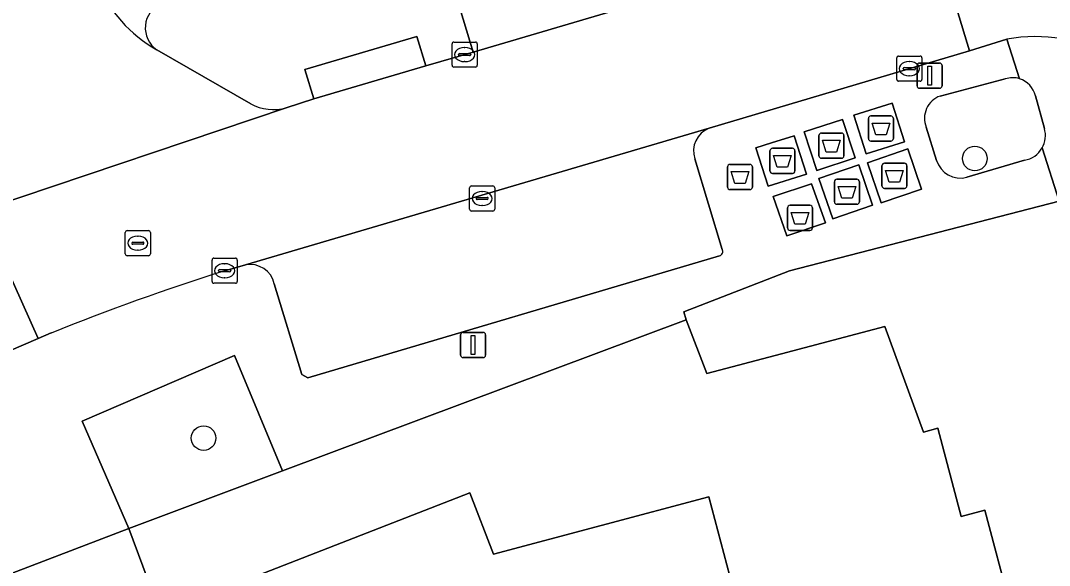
# Model space of a CAD drawing. Extents: x 159371 to 159986, y 382987 to 383597.
# Drawn here: x 159617.77 to 159658.68, y 383446.9 to 383468.59 of the extents above; entities that cross this region are included whole.
import ezdxf

# ---------------------------------------------------------------- set-up
doc = ezdxf.new("R2010")
doc.units = 0
for name, color, linetype in [('IMGEO_Afval_apart_plaats', 7, 'Continuous'), ('IMGEO_Afvalbak', 7, 'Continuous'), ('IMGEO_Boom', 7, 'Continuous'), ('IMGEO_Erf', 7, 'Continuous'), ('IMGEO_Groenvoorziening', 7, 'Continuous'), ('IMGEO_Kolk', 7, 'Continuous'), ('IMGEO_Lichtmast', 7, 'Continuous'), ('IMGEO_Pand', 7, 'Continuous'), ('IMGEO_Parkeervlak_open', 7, 'Continuous'), ('IMGEO_Rijbaan_lokaal_gesloten', 7, 'Continuous'), ('IMGEO_Rijbaan_lokaal_open', 7, 'Continuous'), ('IMGEO_Rioolput', 7, 'Continuous'), ('IMGEO_Voetpad_gesloten', 7, 'Continuous'), ('IMGEO_Voetpad_open', 7, 'Continuous')]:
    doc.layers.add(name, color=color, linetype=linetype)

msp = doc.modelspace()

# ---------------------------------------------------------------- linework, layer by layer
at = {"layer": 'IMGEO_Afval_apart_plaats'}
for p, q in [((159651.586, 383464.794), (159652.376, 383464.794)), ((159652.376, 383464.794), (159651.586, 383464.794)), ((159651.486, 383463.894), (159651.486, 383464.694)), ((159651.486, 383464.694), (159651.486, 383463.894)), ((159652.476, 383464.694), (159652.476, 383463.894)), ((159652.476, 383463.894), (159652.476, 383464.694)), ((159649.519, 383463.21), (159649.519, 383464.01)), ((159649.519, 383464.01), (159649.519, 383463.21)), ((159649.619, 383464.11), (159650.409, 383464.11)), ((159650.409, 383464.11), (159649.619, 383464.11)), ((159650.509, 383464.01), (159650.509, 383463.21)), ((159650.509, 383463.21), (159650.509, 383464.01)), ((159652.376, 383463.794), (159651.586, 383463.794)), ((159651.586, 383463.794), (159652.376, 383463.794)), ((159647.57, 383462.605), (159647.57, 383463.405)), ((159647.57, 383463.405), (159647.57, 383462.605)), ((159647.67, 383463.505), (159648.46, 383463.505)), ((159648.46, 383463.505), (159647.67, 383463.505)), ((159648.56, 383463.405), (159648.56, 383462.605)), ((159648.56, 383462.605), (159648.56, 383463.405)), ((159650.409, 383463.11), (159649.619, 383463.11)), ((159649.619, 383463.11), (159650.409, 383463.11)), ((159652.024, 383462.011), (159652.024, 383462.811)), ((159652.024, 383462.811), (159652.024, 383462.011)), ((159652.124, 383462.911), (159652.914, 383462.911)), ((159652.914, 383462.911), (159652.124, 383462.911)), ((159653.014, 383462.811), (159653.014, 383462.011)), ((159653.014, 383462.011), (159653.014, 383462.811)), ((159648.46, 383462.505), (159647.67, 383462.505)), ((159647.67, 383462.505), (159648.46, 383462.505)), ((159650.134, 383461.377), (159650.134, 383462.177)), ((159650.134, 383462.177), (159650.134, 383461.377)), ((159650.234, 383462.277), (159651.024, 383462.277)), ((159651.024, 383462.277), (159650.234, 383462.277)), ((159651.124, 383462.177), (159651.124, 383461.377)), ((159651.124, 383461.377), (159651.124, 383462.177)), ((159652.914, 383461.911), (159652.124, 383461.911)), ((159652.124, 383461.911), (159652.914, 383461.911)), ((159648.269, 383460.337), (159648.269, 383461.137)), ((159648.269, 383461.137), (159648.269, 383460.337)), ((159648.369, 383461.237), (159649.159, 383461.237)), ((159649.159, 383461.237), (159648.369, 383461.237)), ((159649.259, 383461.137), (159649.259, 383460.337)), ((159649.259, 383460.337), (159649.259, 383461.137)), ((159651.024, 383461.277), (159650.234, 383461.277)), ((159650.234, 383461.277), (159651.024, 383461.277)), ((159649.159, 383460.237), (159648.369, 383460.237)), ((159648.369, 383460.237), (159649.159, 383460.237))]:
    msp.add_line(p, q, dxfattribs=at)
for points in [[(159651.629, 383464.508), (159652.333, 383464.508), (159652.184, 383464.038), (159651.778, 383464.038), (159651.629, 383464.508)], [(159649.662, 383463.824), (159650.366, 383463.824), (159650.217, 383463.354), (159649.811, 383463.354), (159649.662, 383463.824)], [(159647.713, 383463.219), (159648.417, 383463.219), (159648.268, 383462.749), (159647.862, 383462.749), (159647.713, 383463.219)], [(159652.167, 383462.625), (159652.871, 383462.625), (159652.722, 383462.155), (159652.316, 383462.155), (159652.167, 383462.625)], [(159650.277, 383461.991), (159650.981, 383461.991), (159650.832, 383461.521), (159650.426, 383461.521), (159650.277, 383461.991)], [(159648.412, 383460.951), (159649.116, 383460.951), (159648.967, 383460.481), (159648.561, 383460.481), (159648.412, 383460.951)]]:
    msp.add_lwpolyline(points, dxfattribs=at)
for centre, start, end in [((159651.586, 383464.694), 90, 180), ((159651.586, 383464.694), 90, 180), ((159652.376, 383464.694), 0, 90), ((159652.376, 383464.694), 360, 90), ((159649.619, 383464.01), 90, 180), ((159649.619, 383464.01), 90, 180), ((159650.409, 383464.01), 0, 90), ((159650.409, 383464.01), 360, 90), ((159651.586, 383463.894), 180, 270), ((159651.586, 383463.894), 180, 270), ((159652.376, 383463.894), 270, 0), ((159652.376, 383463.894), 270, 0), ((159647.67, 383463.405), 90, 180), ((159647.67, 383463.405), 90, 180), ((159648.46, 383463.405), 0, 90), ((159648.46, 383463.405), 360, 90), ((159649.619, 383463.21), 180, 270), ((159649.619, 383463.21), 180, 270), ((159650.409, 383463.21), 270, 0), ((159650.409, 383463.21), 270, 0), ((159652.124, 383462.811), 90, 180), ((159652.124, 383462.811), 90, 180), ((159652.914, 383462.811), 0, 90), ((159652.914, 383462.811), 360, 90), ((159647.67, 383462.605), 180, 270), ((159647.67, 383462.605), 180, 270), ((159648.46, 383462.605), 270, 0), ((159648.46, 383462.605), 270, 0), ((159650.234, 383462.177), 90, 180), ((159650.234, 383462.177), 90, 180), ((159651.024, 383462.177), 0, 90), ((159651.024, 383462.177), 360, 90), ((159652.124, 383462.011), 180, 270), ((159652.124, 383462.011), 180, 270), ((159652.914, 383462.011), 270, 0), ((159652.914, 383462.011), 270, 0), ((159648.369, 383461.137), 90, 180), ((159648.369, 383461.137), 90, 180), ((159649.159, 383461.137), 0, 90), ((159649.159, 383461.137), 360, 90), ((159650.234, 383461.377), 180, 270), ((159650.234, 383461.377), 180, 270), ((159651.024, 383461.377), 270, 0), ((159651.024, 383461.377), 270, 0), ((159648.369, 383460.337), 180, 270), ((159648.369, 383460.337), 180, 270), ((159649.159, 383460.337), 270, 0), ((159649.159, 383460.337), 270, 0)]:
    msp.add_arc(centre, 0.1, start, end, dxfattribs=at)
at = {"layer": 'IMGEO_Afvalbak'}
for p, q in [((159645.88, 383461.963), (159645.88, 383462.763)), ((159645.88, 383462.763), (159645.88, 383461.963)), ((159645.98, 383462.863), (159646.77, 383462.863)), ((159646.77, 383462.863), (159645.98, 383462.863)), ((159646.87, 383462.763), (159646.87, 383461.963)), ((159646.87, 383461.963), (159646.87, 383462.763)), ((159646.77, 383461.863), (159645.98, 383461.863)), ((159645.98, 383461.863), (159646.77, 383461.863))]:
    msp.add_line(p, q, dxfattribs=at)
msp.add_lwpolyline([(159646.023, 383462.577), (159646.727, 383462.577), (159646.578, 383462.107), (159646.172, 383462.107), (159646.023, 383462.577)], dxfattribs=at)
for centre, start, end in [((159645.98, 383462.763), 90, 180), ((159645.98, 383462.763), 90, 180), ((159646.77, 383462.763), 0, 90), ((159646.77, 383462.763), 360, 90), ((159645.98, 383461.963), 180, 270), ((159645.98, 383461.963), 180, 270), ((159646.77, 383461.963), 270, 0), ((159646.77, 383461.963), 270, 0)]:
    msp.add_arc(centre, 0.1, start, end, dxfattribs=at)
at = {"layer": 'IMGEO_Boom'}
for centre in [(159655.717, 383463.099), (159625.045, 383451.969)]:
    msp.add_circle(centre, 0.489, dxfattribs=at)
at = {"layer": 'IMGEO_Erf'}
for points in [[(159659.066, 383461.404), (159648.346, 383458.627), (159644.14, 383457), (159644.241, 383456.678), (159645.061, 383454.536), (159648.029, 383455.323), (159652.132, 383456.411), (159653.676, 383452.21), (159654.24, 383452.36), (159655.17, 383448.855), (159656.117, 383449.106), (159662.242, 383426.01)], [(159651.059, 383423.312), (159649.68, 383428.511), (159645.951, 383427.522), (159644.852, 383431.666), (159648.59, 383432.657), (159644.994, 383446.217), (159645.974, 383446.477), (159645.138, 383449.628), (159636.574, 383447.356), (159635.631, 383449.797), (159623.624, 383445.114), (159623.659, 383445.019), (159623.359, 383444.907), (159622.069, 383448.373), (159599.274, 383439.635)]]:
    msp.add_lwpolyline(points, dxfattribs=at)
at = {"layer": 'IMGEO_Groenvoorziening'}
for points in [[(159656.928, 383466.269), (159654.34, 383465.587)], [(159658.483, 383464.297), (159658.124, 383465.593)], [(159653.782, 383464.345), (159654.192, 383463.024)], [(159655.402, 383462.356), (159657.691, 383463.03)]]:
    msp.add_lwpolyline(points, dxfattribs=at)
msp.add_lwpolyline([(159628.182, 383450.663), (159626.275, 383455.263), (159620.217, 383452.643), (159622.069, 383448.373)], close=True, dxfattribs=at)
for centre, radius, start, end in [((159657.218, 383465.397), 0.919, 72.3969, 108.41), ((159657.22, 383465.388), 0.927, 12.7664, 72.6804), ((159654.66, 383464.697), 0.946, 109.7576, 201.856), ((159657.53, 383464.012), 0.994, 330.1881, 16.6313), ((159657.528, 383464.014), 0.997, 279.4248, 330.1859), ((159655.138, 383463.307), 0.987, 196.6737, 285.5231)]:
    msp.add_arc(centre, radius, start, end, dxfattribs=at)
at = {"layer": 'IMGEO_Kolk'}
for p, q in [((159634.927, 383466.81), (159634.927, 383467.662)), ((159635.002, 383467.736), (159635.854, 383467.736)), ((159635.928, 383467.662), (159635.928, 383466.81)), ((159635.186, 383467.23), (159635.186, 383467.242)), ((159635.229, 383467.279), (159635.627, 383467.279)), ((159635.415, 383467.516), (159635.44, 383467.516)), ((159635.67, 383467.242), (159635.67, 383467.23)), ((159635.624, 383467.193), (159635.226, 383467.193)), ((159635.438, 383466.956), (159635.413, 383466.956)), ((159652.612, 383466.25), (159652.612, 383467.102)), ((159652.687, 383467.176), (159653.539, 383467.176)), ((159653.1, 383466.956), (159653.125, 383466.956)), ((159653.613, 383467.102), (159653.613, 383466.25)), ((159635.854, 383466.736), (159635.002, 383466.736)), ((159652.871, 383466.67), (159652.871, 383466.682)), ((159653.309, 383466.633), (159652.911, 383466.633)), ((159652.914, 383466.719), (159653.312, 383466.719)), ((159653.355, 383466.682), (159653.355, 383466.67)), ((159653.539, 383466.176), (159652.687, 383466.176)), ((159653.123, 383466.396), (159653.098, 383466.396)), ((159635.625, 383461.082), (159635.625, 383461.934)), ((159635.7, 383462.008), (159636.552, 383462.008)), ((159636.626, 383461.934), (159636.626, 383461.082)), ((159635.884, 383461.502), (159635.884, 383461.514)), ((159635.927, 383461.551), (159636.325, 383461.551)), ((159636.113, 383461.788), (159636.138, 383461.788)), ((159636.368, 383461.514), (159636.368, 383461.502)), ((159636.322, 383461.465), (159635.924, 383461.465)), ((159636.136, 383461.228), (159636.111, 383461.228)), ((159636.552, 383461.008), (159635.7, 383461.008)), ((159625.384, 383458.206), (159625.384, 383459.058)), ((159625.459, 383459.132), (159626.311, 383459.132)), ((159626.385, 383459.058), (159626.385, 383458.206)), ((159625.686, 383458.675), (159626.084, 383458.675)), ((159625.872, 383458.912), (159625.897, 383458.912)), ((159625.643, 383458.626), (159625.643, 383458.638)), ((159626.081, 383458.589), (159625.683, 383458.589)), ((159625.895, 383458.352), (159625.87, 383458.352)), ((159626.127, 383458.638), (159626.127, 383458.626)), ((159626.311, 383458.132), (159625.459, 383458.132))]:
    msp.add_line(p, q, dxfattribs=at)
for points in [[(159634.927, 383466.81), (159634.927, 383467.662)], [(159635.002, 383467.736), (159635.854, 383467.736)], [(159635.928, 383467.662), (159635.928, 383466.81)], [(159652.612, 383466.25), (159652.612, 383467.102)], [(159652.687, 383467.176), (159653.539, 383467.176)], [(159653.613, 383467.102), (159653.613, 383466.25)], [(159635.854, 383466.736), (159635.002, 383466.736)], [(159653.539, 383466.176), (159652.687, 383466.176)], [(159635.625, 383461.082), (159635.625, 383461.934)], [(159635.7, 383462.008), (159636.552, 383462.008)], [(159636.626, 383461.934), (159636.626, 383461.082)], [(159636.552, 383461.008), (159635.7, 383461.008)], [(159625.384, 383458.206), (159625.384, 383459.058)], [(159625.459, 383459.132), (159626.311, 383459.132)], [(159626.385, 383459.058), (159626.385, 383458.206)], [(159626.311, 383458.132), (159625.459, 383458.132)]]:
    msp.add_lwpolyline(points, dxfattribs=at)
for centre, radius, start, end in [((159635.004, 383467.66), 0.0765, 91.552, 178.448), ((159635.004, 383467.66), 0.0765, 91.552, 178.448), ((159635.852, 383467.66), 0.0765, 1.552, 88.448), ((159635.852, 383467.66), 0.0765, 1.552, 88.448), ((159635.226, 383467.239), 0.0403, 85.8775, 175.7526), ((159635.631, 383467.241), 0.0386, 1.7309, 96.639), ((159635.223, 383467.229), 0.0366, 178.938, 274.7102), ((159635.627, 383467.236), 0.043, 264.8664, 352.4533), ((159652.689, 383467.1), 0.0765, 91.552, 178.448), ((159652.689, 383467.1), 0.0765, 91.552, 178.448), ((159653.537, 383467.1), 0.0765, 1.552, 88.448), ((159653.537, 383467.1), 0.0765, 1.552, 88.448), ((159635.004, 383466.812), 0.0765, 181.552, 268.448), ((159635.004, 383466.812), 0.0765, 181.552, 268.448), ((159635.852, 383466.812), 0.0765, 271.552, 358.448), ((159635.852, 383466.812), 0.0765, 271.552, 358.448), ((159652.911, 383466.679), 0.0403, 85.8775, 175.7526), ((159652.908, 383466.669), 0.0366, 178.938, 274.7102), ((159653.312, 383466.676), 0.043, 264.8664, 352.4533), ((159653.316, 383466.681), 0.0386, 1.7309, 96.639), ((159652.689, 383466.252), 0.0765, 181.552, 268.448), ((159652.689, 383466.252), 0.0765, 181.552, 268.448), ((159653.537, 383466.252), 0.0765, 271.552, 358.448), ((159653.537, 383466.252), 0.0765, 271.552, 358.448), ((159635.702, 383461.932), 0.0765, 91.552, 178.448), ((159635.702, 383461.932), 0.0765, 91.552, 178.448), ((159636.55, 383461.932), 0.0765, 1.552, 88.448), ((159636.55, 383461.932), 0.0765, 1.552, 88.448), ((159635.924, 383461.511), 0.0403, 85.8775, 175.7526), ((159636.329, 383461.513), 0.0386, 1.7309, 96.639), ((159635.921, 383461.501), 0.0366, 178.938, 274.7102), ((159636.325, 383461.508), 0.043, 264.8664, 352.4533), ((159635.702, 383461.084), 0.0765, 181.552, 268.448), ((159635.702, 383461.084), 0.0765, 181.552, 268.448), ((159636.55, 383461.084), 0.0765, 271.552, 358.448), ((159636.55, 383461.084), 0.0765, 271.552, 358.448), ((159625.461, 383459.056), 0.0765, 91.552, 178.448), ((159625.461, 383459.056), 0.0765, 91.552, 178.448), ((159626.309, 383459.056), 0.0765, 1.552, 88.448), ((159626.309, 383459.056), 0.0765, 1.552, 88.448), ((159625.683, 383458.635), 0.0403, 85.8775, 175.7526), ((159626.088, 383458.637), 0.0386, 1.7309, 96.639), ((159625.68, 383458.625), 0.0366, 178.938, 274.7102), ((159626.084, 383458.632), 0.043, 264.8664, 352.4533), ((159625.461, 383458.208), 0.0765, 181.552, 268.448), ((159625.461, 383458.208), 0.0765, 181.552, 268.448), ((159626.309, 383458.208), 0.0765, 271.552, 358.448), ((159626.309, 383458.208), 0.0765, 271.552, 358.448)]:
    msp.add_arc(centre, radius, start, end, dxfattribs=at)
for centre, major_axis, ratio, start_param, end_param in [((159635.414, 383467.236), (-0.387, 0.002), 0.722429, 4.712389, 7.853982), ((159635.439, 383467.236), (-0.39, 0.002), 0.717154, 1.570796, 4.712389), ((159653.099, 383466.676), (-0.387, 0.002), 0.722429, 4.712389, 7.853982), ((159653.124, 383466.676), (-0.39, 0.002), 0.717154, 1.570796, 4.712389), ((159636.112, 383461.508), (-0.387, 0.002), 0.722429, 4.712389, 7.853982), ((159636.137, 383461.508), (-0.39, 0.002), 0.717154, 1.570796, 4.712389), ((159625.871, 383458.632), (-0.387, 0.002), 0.722429, 4.712389, 7.853982), ((159625.896, 383458.632), (-0.39, 0.002), 0.717154, 1.570796, 4.712389)]:
    msp.add_ellipse(centre, major_axis=major_axis, ratio=ratio, start_param=start_param, end_param=end_param, dxfattribs=at)
at = {"layer": 'IMGEO_Lichtmast'}
for p, q in [((159653.522, 383466.896), (159654.312, 383466.896)), ((159654.312, 383466.896), (159653.522, 383466.896)), ((159653.422, 383465.996), (159653.422, 383466.796)), ((159653.422, 383466.796), (159653.422, 383465.996)), ((159654.412, 383466.796), (159654.412, 383465.996)), ((159654.412, 383465.996), (159654.412, 383466.796)), ((159654.312, 383465.896), (159653.522, 383465.896)), ((159653.522, 383465.896), (159654.312, 383465.896)), ((159635.269, 383455.277), (159635.269, 383456.077)), ((159635.269, 383456.077), (159635.269, 383455.277)), ((159635.369, 383456.177), (159636.159, 383456.177)), ((159636.159, 383456.177), (159635.369, 383456.177)), ((159636.259, 383456.077), (159636.259, 383455.277)), ((159636.259, 383455.277), (159636.259, 383456.077)), ((159636.159, 383455.177), (159635.369, 383455.177)), ((159635.369, 383455.177), (159636.159, 383455.177))]:
    msp.add_line(p, q, dxfattribs=at)
for points in [[(159653.842, 383466.771), (159653.992, 383466.771), (159653.992, 383466.021), (159653.842, 383466.021), (159653.842, 383466.771)], [(159635.689, 383456.052), (159635.839, 383456.052), (159635.839, 383455.302), (159635.689, 383455.302), (159635.689, 383456.052)]]:
    msp.add_lwpolyline(points, dxfattribs=at)
for centre, start, end in [((159653.522, 383466.796), 90, 180), ((159653.522, 383466.796), 90, 180), ((159654.312, 383466.796), 0, 90), ((159654.312, 383466.796), 360, 90), ((159653.522, 383465.996), 180, 270), ((159653.522, 383465.996), 180, 270), ((159654.312, 383465.996), 270, 0), ((159654.312, 383465.996), 270, 0), ((159635.369, 383456.077), 90, 180), ((159635.369, 383456.077), 90, 180), ((159636.159, 383456.077), 0, 90), ((159636.159, 383456.077), 360, 90), ((159635.369, 383455.277), 180, 270), ((159635.369, 383455.277), 180, 270), ((159636.159, 383455.277), 270, 0), ((159636.159, 383455.277), 270, 0)]:
    msp.add_arc(centre, 0.1, start, end, dxfattribs=at)
at = {"layer": 'IMGEO_Pand'}
msp.add_lwpolyline([(159662.242, 383426.01), (159656.117, 383449.106), (159655.17, 383448.855), (159654.24, 383452.36), (159653.676, 383452.21), (159652.132, 383456.411), (159648.029, 383455.323), (159645.061, 383454.536), (159644.241, 383456.678), (159628.182, 383450.663), (159622.069, 383448.373), (159623.359, 383444.907), (159623.659, 383445.019), (159623.624, 383445.114), (159635.631, 383449.797), (159636.574, 383447.356), (159645.138, 383449.628), (159645.974, 383446.477), (159644.994, 383446.217), (159648.59, 383432.657), (159644.852, 383431.666), (159645.951, 383427.522), (159649.68, 383428.511), (159651.059, 383423.312)], dxfattribs=at)
at = {"layer": 'IMGEO_Parkeervlak_open'}
msp.add_lwpolyline([(159635.761, 383467.333), (159652.946, 383472.414), (159652.292, 383474.568), (159635.11, 383469.534)], close=True, dxfattribs=at)
for points in [[(159645.152, 383464.304), (159626.717, 383458.864)], [(159645.675, 383459.484), (159644.577, 383463.085)], [(159627.857, 383458.116), (159628.947, 383454.506), (159629.187, 383454.373), (159645.562, 383459.228)]]:
    msp.add_lwpolyline(points, dxfattribs=at)
for centre, radius, start, end in [((159626.114, 383472.477), 5.84, 204.2273, 239.9043), ((159623.781, 383468.295), 1.054, 113.6134, 235.615), ((159645.513, 383463.388), 0.984, 111.5433, 197.9504), ((159645.508, 383459.405), 0.185, 287.0106, 25.3555), ((159626.899, 383457.899), 0.982, 12.7735, 100.6855)]:
    msp.add_arc(centre, radius, start, end, dxfattribs=at)
at = {"layer": 'IMGEO_Rijbaan_lokaal_gesloten'}
for points in [[(159655.507, 383467.389), (159653.902, 383472.673), (159652.946, 383472.414), (159635.761, 383467.333), (159633.888, 383466.786), (159629.437, 383465.469), (159628.334, 383465.118), (159616.423, 383461.114), (159616.184, 383461.01), (159618.472, 383455.935), (159618.983, 383456.154)], [(159626.921, 383465.281), (159623.186, 383467.425)], [(159625.885, 383458.632), (159626.717, 383458.864), (159645.152, 383464.304), (159655.507, 383467.389)], [(159616.423, 383461.114), (159628.334, 383465.118)]]:
    msp.add_lwpolyline(points, dxfattribs=at)
msp.add_lwpolyline([(159618.472, 383455.935), (159616.184, 383461.01), (159611.514, 383458.976), (159613.786, 383453.923)], close=True, dxfattribs=at)
for centre, radius, start, end in [((159626.114, 383472.477), 5.84, 204.2273, 239.9043), ((159627.822, 383466.885), 1.839, 240.6723, 286.1669), ((159655.367, 383365.663), 97.531, 107.59494, 111.90401)]:
    msp.add_arc(centre, radius, start, end, dxfattribs=at)
at = {"layer": 'IMGEO_Rijbaan_lokaal_open'}
msp.add_lwpolyline([(159654.869, 383472.918), (159653.902, 383472.673), (159655.507, 383467.389), (159656.989, 383467.847)], dxfattribs=at)
msp.add_arc((159658.109, 383461.962), 5.991, 18.1597, 100.7726, dxfattribs=at)
at = {"layer": 'IMGEO_Rioolput'}
for p, q in [((159621.93, 383459.303), (159621.93, 383460.155)), ((159622.005, 383460.229), (159622.857, 383460.229)), ((159622.418, 383460.009), (159622.443, 383460.009)), ((159622.931, 383460.155), (159622.931, 383459.303)), ((159622.189, 383459.723), (159622.189, 383459.735)), ((159622.627, 383459.686), (159622.229, 383459.686)), ((159622.232, 383459.772), (159622.63, 383459.772)), ((159622.673, 383459.735), (159622.673, 383459.723)), ((159622.857, 383459.229), (159622.005, 383459.229)), ((159622.441, 383459.449), (159622.416, 383459.449))]:
    msp.add_line(p, q, dxfattribs=at)
for points in [[(159621.93, 383459.303), (159621.93, 383460.155)], [(159622.005, 383460.229), (159622.857, 383460.229)], [(159622.931, 383460.155), (159622.931, 383459.303)], [(159622.857, 383459.229), (159622.005, 383459.229)]]:
    msp.add_lwpolyline(points, dxfattribs=at)
for centre, radius, start, end in [((159622.007, 383460.153), 0.0765, 91.552, 178.448), ((159622.007, 383460.153), 0.0765, 91.552, 178.448), ((159622.855, 383460.153), 0.0765, 1.552, 88.448), ((159622.855, 383460.153), 0.0765, 1.552, 88.448), ((159622.229, 383459.732), 0.0403, 85.8775, 175.7526), ((159622.226, 383459.722), 0.0366, 178.938, 274.7102), ((159622.63, 383459.729), 0.043, 264.8664, 352.4533), ((159622.634, 383459.734), 0.0386, 1.7309, 96.639), ((159622.007, 383459.305), 0.0765, 181.552, 268.448), ((159622.007, 383459.305), 0.0765, 181.552, 268.448), ((159622.855, 383459.305), 0.0765, 271.552, 358.448), ((159622.855, 383459.305), 0.0765, 271.552, 358.448)]:
    msp.add_arc(centre, radius, start, end, dxfattribs=at)
for centre, major_axis, ratio, start_param, end_param in [((159622.417, 383459.729), (-0.387, 0.002), 0.722429, 4.712389, 7.853982), ((159622.442, 383459.729), (-0.39, 0.002), 0.717154, 1.570796, 4.712389)]:
    msp.add_ellipse(centre, major_axis=major_axis, ratio=ratio, start_param=start_param, end_param=end_param, dxfattribs=at)
at = {"layer": 'IMGEO_Voetpad_gesloten'}
for points in [[(159652.434, 383465.302), (159650.905, 383464.821), (159651.389, 383463.283), (159652.918, 383463.764)], [(159650.456, 383464.657), (159648.932, 383464.159), (159649.434, 383462.622), (159650.958, 383463.12)], [(159648.527, 383464.008), (159647.627, 383463.721), (159647.009, 383463.524), (159647.498, 383461.992), (159649.016, 383462.476)], [(159653.048, 383463.483), (159651.443, 383462.933), (159651.991, 383461.334), (159653.596, 383461.884)], [(159651.097, 383462.854), (159649.511, 383462.31), (159650.064, 383460.697), (159651.65, 383461.241)], [(159647.698, 383461.581), (159648.24, 383460.027), (159649.776, 383460.533), (159649.226, 383462.096)]]:
    msp.add_lwpolyline(points, close=True, dxfattribs=at)
at = {"layer": 'IMGEO_Voetpad_open'}
for points in [[(159628.334, 383465.118), (159629.437, 383465.469), (159629.072, 383466.641), (159633.523, 383467.956), (159633.888, 383466.786), (159635.761, 383467.333), (159635.11, 383469.534), (159652.292, 383474.568)], [(159657.496, 383466.273), (159656.989, 383467.847), (159655.507, 383467.389), (159645.152, 383464.304)], [(159656.989, 383467.847), (159657.496, 383466.273)], [(159623.186, 383467.425), (159626.921, 383465.281)], [(159654.34, 383465.587), (159656.928, 383466.269)], [(159658.124, 383465.593), (159658.483, 383464.297)], [(159654.192, 383463.024), (159653.782, 383464.345)], [(159587.027, 383437.535), (159586.231, 383439.643), (159588.349, 383440.443), (159593.71, 383442.455), (159594.504, 383440.339), (159598.465, 383441.825), (159599.274, 383439.635), (159622.069, 383448.373), (159620.217, 383452.643), (159626.275, 383455.263), (159628.182, 383450.663), (159644.241, 383456.678), (159644.14, 383457), (159648.346, 383458.627), (159659.066, 383461.404), (159658.393, 383463.518)], [(159658.393, 383463.518), (159659.066, 383461.404), (159659.581, 383459.485), (159678.304, 383388.157), (159678.706, 383386.624), (159680.913, 383378.095), (159683.326, 383368.772), (159685.743, 383359.431), (159686.767, 383355.473), (159688.157, 383350.102), (159690.86, 383339.654), (159691.725, 383332.764), (159695.046, 383323.244), (159698.94, 383324.722)], [(159644.577, 383463.085), (159645.675, 383459.484)], [(159657.691, 383463.03), (159655.402, 383462.356)], [(159645.562, 383459.228), (159629.187, 383454.373), (159628.947, 383454.506), (159627.857, 383458.116)], [(159626.717, 383458.864), (159625.885, 383458.632)], [(159618.983, 383456.154), (159618.472, 383455.935), (159613.786, 383453.923), (159613.346, 383453.734)]]:
    msp.add_lwpolyline(points, dxfattribs=at)
for points in [[(159629.437, 383465.469), (159633.888, 383466.786), (159633.523, 383467.956), (159629.072, 383466.641)], [(159650.905, 383464.821), (159652.434, 383465.302), (159652.918, 383463.764), (159651.389, 383463.283)], [(159648.932, 383464.159), (159650.456, 383464.657), (159650.958, 383463.12), (159649.434, 383462.622)], [(159647.009, 383463.524), (159647.627, 383463.721), (159648.527, 383464.008), (159649.016, 383462.476), (159647.498, 383461.992)], [(159651.443, 383462.933), (159653.048, 383463.483), (159653.596, 383461.884), (159651.991, 383461.334)], [(159649.511, 383462.31), (159651.097, 383462.854), (159651.65, 383461.241), (159650.064, 383460.697)], [(159647.698, 383461.581), (159649.226, 383462.096), (159649.776, 383460.533), (159648.24, 383460.027)]]:
    msp.add_lwpolyline(points, close=True, dxfattribs=at)
for centre, radius, start, end in [((159623.781, 383468.295), 1.054, 113.6134, 235.615), ((159658.109, 383461.962), 5.991, 18.1597, 100.7726), ((159657.218, 383465.397), 0.919, 72.3969, 108.41), ((159657.22, 383465.388), 0.927, 12.7664, 72.6804), ((159627.822, 383466.885), 1.839, 240.6723, 286.1669), ((159654.66, 383464.697), 0.946, 109.7576, 201.856), ((159645.513, 383463.388), 0.984, 111.5433, 197.9504), ((159657.53, 383464.012), 0.994, 330.1881, 16.6313), ((159657.528, 383464.014), 0.997, 279.4248, 330.1859), ((159655.138, 383463.307), 0.987, 196.6737, 285.5231), ((159645.508, 383459.405), 0.185, 287.0106, 25.3555), ((159626.899, 383457.899), 0.982, 12.7735, 100.6855), ((159655.367, 383365.663), 97.531, 107.59494, 111.90401)]:
    msp.add_arc(centre, radius, start, end, dxfattribs=at)

doc.saveas('drawing.dxf')
